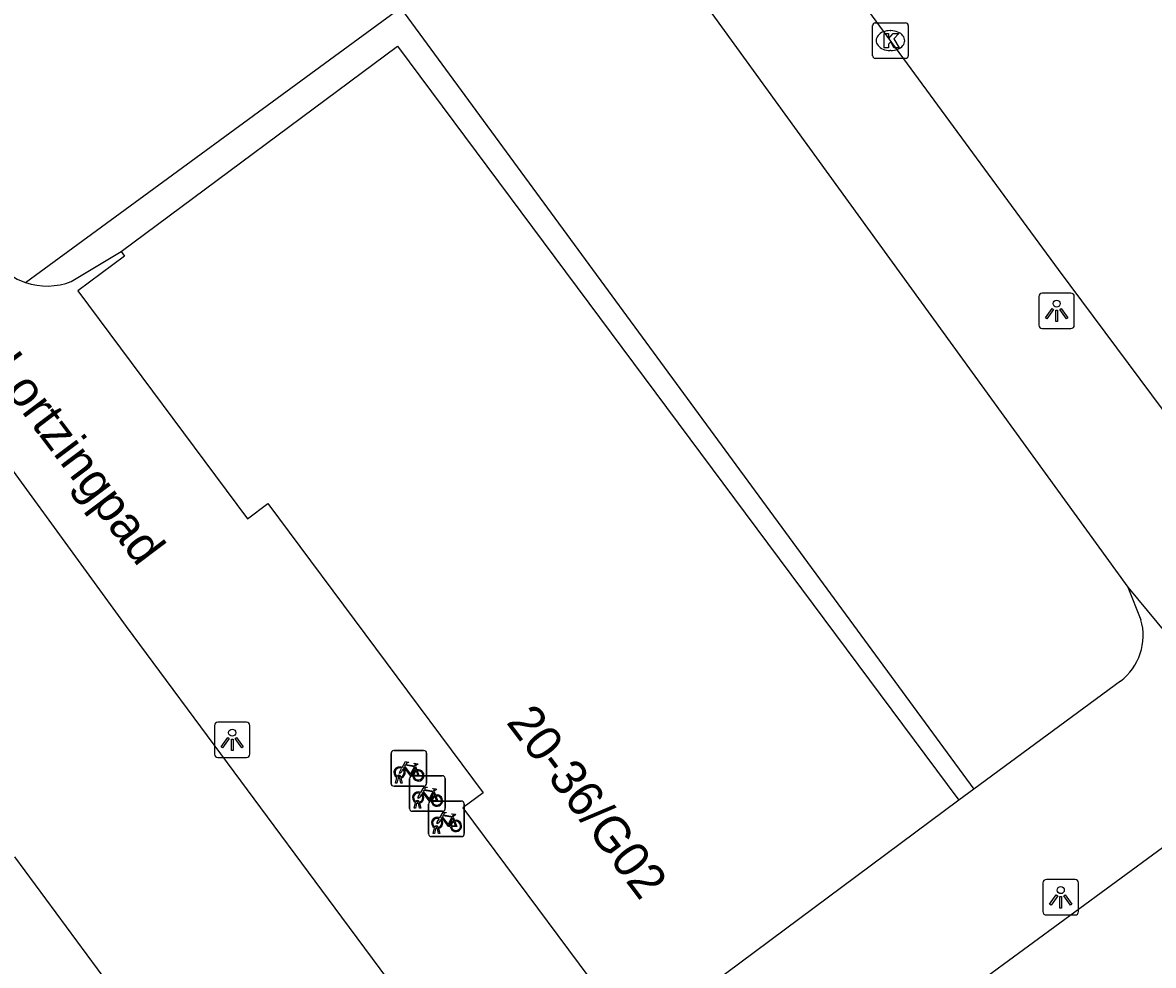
# Model space of a CAD drawing. Extents: x 159040 to 160094, y 381214 to 382518.
# Drawn here: x 159801.86 to 159833.65, y 382180.59 to 382207.1 of the extents above; entities that cross this region are included whole.
import ezdxf

# ---------------------------------------------------------------- set-up
doc = ezdxf.new("R2010")
doc.units = 0
for name, color, linetype in [('IMGEO_Fietsenrek', 7, 'Continuous'), ('IMGEO_Kolk', 7, 'Continuous'), ('IMGEO_Lichtpunt', 7, 'Continuous'), ('IMGEO_Openbare_ruimte_label', 7, 'Continuous'), ('IMGEO_Pand', 7, 'Continuous'), ('IMGEO_Pand_nummerreeks', 7, 'Continuous'), ('IMGEO_Rijbaan_lokaal_gesloten', 7, 'Continuous'), ('IMGEO_Rijbaan_lokaal_open', 7, 'Continuous'), ('IMGEO_Voetpad_open', 7, 'Continuous')]:
    doc.layers.add(name, color=color, linetype=linetype)

msp = doc.modelspace()

# ---------------------------------------------------------------- linework, layer by layer
at = {"layer": 'IMGEO_Fietsenrek'}
for p, q in [((159812.293, 382186.63), (159813.134, 382186.63)), ((159813.134, 382186.63), (159812.293, 382186.63)), ((159812.218, 382185.705), (159812.218, 382186.546)), ((159812.218, 382186.546), (159812.218, 382185.705)), ((159813.218, 382186.555), (159813.218, 382185.714)), ((159813.218, 382185.714), (159813.218, 382186.555)), ((159812.905, 382186.179), (159812.941, 382186.084)), ((159813.143, 382185.63), (159812.302, 382185.63)), ((159812.302, 382185.63), (159813.143, 382185.63)), ((159812.345, 382185.714), (159812.384, 382185.874)), ((159812.379, 382185.714), (159812.345, 382185.714)), ((159812.414, 382185.862), (159812.379, 382185.714)), ((159812.456, 382185.886), (159812.455, 382185.89)), ((159812.497, 382185.714), (159812.463, 382185.856)), ((159812.487, 382185.897), (159812.488, 382185.89)), ((159812.495, 382185.86), (159812.53, 382185.714)), ((159812.53, 382185.714), (159812.497, 382185.714)), ((159812.741, 382184.997), (159812.741, 382185.838)), ((159812.741, 382185.838), (159812.741, 382184.997)), ((159812.816, 382185.922), (159813.657, 382185.922)), ((159813.657, 382185.922), (159812.816, 382185.922)), ((159813.741, 382185.847), (159813.741, 382185.006)), ((159813.741, 382185.006), (159813.741, 382185.847)), ((159813.428, 382185.471), (159813.464, 382185.376)), ((159812.868, 382185.006), (159812.907, 382185.166)), ((159812.902, 382185.006), (159812.868, 382185.006)), ((159812.937, 382185.154), (159812.902, 382185.006)), ((159812.979, 382185.178), (159812.978, 382185.182)), ((159813.02, 382185.006), (159812.986, 382185.148)), ((159813.01, 382185.189), (159813.011, 382185.182)), ((159813.018, 382185.152), (159813.053, 382185.006)), ((159813.053, 382185.006), (159813.02, 382185.006)), ((159813.275, 382184.285), (159813.275, 382185.126)), ((159813.275, 382185.126), (159813.275, 382184.285)), ((159813.35, 382185.21), (159814.191, 382185.21)), ((159814.191, 382185.21), (159813.35, 382185.21)), ((159814.275, 382185.135), (159814.275, 382184.294)), ((159814.275, 382184.294), (159814.275, 382185.135)), ((159813.666, 382184.922), (159812.825, 382184.922)), ((159812.825, 382184.922), (159813.666, 382184.922)), ((159813.962, 382184.759), (159813.998, 382184.664)), ((159813.402, 382184.294), (159813.441, 382184.454)), ((159813.471, 382184.442), (159813.436, 382184.294)), ((159813.513, 382184.466), (159813.512, 382184.47)), ((159813.554, 382184.294), (159813.52, 382184.436)), ((159813.544, 382184.477), (159813.545, 382184.47)), ((159813.552, 382184.44), (159813.587, 382184.294)), ((159814.2, 382184.21), (159813.359, 382184.21)), ((159813.359, 382184.21), (159814.2, 382184.21)), ((159813.436, 382184.294), (159813.402, 382184.294)), ((159813.587, 382184.294), (159813.554, 382184.294))]:
    msp.add_line(p, q, dxfattribs=at)
for points in [[(159812.531, 382186.156), (159812.626, 382186.32), (159812.712, 382186.306), (159812.714, 382186.297), (159812.658, 382186.286), (159812.631, 382186.241), (159812.887, 382186.2)], [(159812.887, 382186.2), (159812.912, 382186.249), (159812.906, 382186.253), (159812.883, 382186.257), (159812.871, 382186.264), (159812.87, 382186.267), (159812.872, 382186.272), (159812.967, 382186.257), (159812.969, 382186.247), (159812.959, 382186.234), (159812.947, 382186.228), (159812.933, 382186.234), (159812.905, 382186.179)], [(159812.552, 382186.104), (159812.5, 382186.014), (159812.46, 382185.989), (159812.461, 382186.036), (159812.516, 382186.13)], [(159812.827, 382185.912), (159812.777, 382185.912), (159812.586, 382186.163), (159812.567, 382186.131)], [(159812.874, 382186.175), (159812.617, 382186.216), (159812.6, 382186.187), (159812.767, 382185.967), (159812.874, 382186.175)], [(159812.922, 382186.077), (159812.892, 382186.154), (159812.783, 382185.936), (159812.826, 382185.936)], [(159812.856, 382185.936), (159812.976, 382185.935), (159812.932, 382186.049)], [(159812.952, 382186.056), (159813.007, 382185.911), (159812.857, 382185.911)], [(159813.075, 382185.396), (159813.023, 382185.306), (159812.983, 382185.281), (159812.984, 382185.328), (159813.039, 382185.422)], [(159813.054, 382185.448), (159813.149, 382185.612), (159813.235, 382185.598), (159813.237, 382185.589), (159813.181, 382185.578), (159813.154, 382185.533), (159813.41, 382185.492)], [(159813.35, 382185.204), (159813.3, 382185.204), (159813.109, 382185.455), (159813.09, 382185.423)], [(159813.397, 382185.467), (159813.14, 382185.508), (159813.123, 382185.479), (159813.29, 382185.259), (159813.397, 382185.467)], [(159813.445, 382185.369), (159813.415, 382185.446), (159813.306, 382185.228), (159813.349, 382185.228)], [(159813.379, 382185.228), (159813.499, 382185.227), (159813.455, 382185.341)], [(159813.475, 382185.348), (159813.53, 382185.203), (159813.38, 382185.203)], [(159813.41, 382185.492), (159813.435, 382185.541), (159813.429, 382185.545), (159813.406, 382185.549), (159813.394, 382185.556), (159813.393, 382185.559), (159813.395, 382185.564), (159813.49, 382185.549), (159813.492, 382185.539), (159813.482, 382185.526), (159813.47, 382185.52), (159813.456, 382185.526), (159813.428, 382185.471)], [(159813.609, 382184.684), (159813.557, 382184.594), (159813.517, 382184.569), (159813.518, 382184.616), (159813.573, 382184.71)], [(159813.588, 382184.736), (159813.683, 382184.9), (159813.769, 382184.886), (159813.771, 382184.877), (159813.715, 382184.866), (159813.688, 382184.821), (159813.944, 382184.78)], [(159813.884, 382184.492), (159813.834, 382184.492), (159813.643, 382184.743), (159813.624, 382184.711)], [(159813.931, 382184.755), (159813.674, 382184.796), (159813.657, 382184.767), (159813.824, 382184.547), (159813.931, 382184.755)], [(159813.979, 382184.657), (159813.949, 382184.734), (159813.84, 382184.516), (159813.883, 382184.516)], [(159813.944, 382184.78), (159813.969, 382184.829), (159813.963, 382184.833), (159813.94, 382184.837), (159813.928, 382184.844), (159813.927, 382184.847), (159813.929, 382184.852), (159814.024, 382184.837), (159814.026, 382184.827), (159814.016, 382184.814), (159814.004, 382184.808), (159813.99, 382184.814), (159813.962, 382184.759)], [(159813.913, 382184.516), (159814.033, 382184.515), (159813.989, 382184.629)], [(159814.009, 382184.636), (159814.064, 382184.491), (159813.914, 382184.491)]]:
    msp.add_lwpolyline(points, dxfattribs=at)
for centre, radius, start, end in [((159812.296, 382186.552), 0.0779, 92.4484, 184.2845), ((159812.296, 382186.552), 0.0779, 92.4484, 184.2845), ((159813.14, 382186.552), 0.0779, 2.4484, 94.2845), ((159813.14, 382186.552), 0.0779, 2.4484, 94.2845), ((159812.458, 382186.015), 0.159, 62.6766, 242.1369), ((159812.458, 382186.015), 0.129, 63.3192, 238.903), ((159812.438, 382185.886), 0.0499, 12.8025, 158.6934), ((159812.458, 382186.015), 0.129, 283.6043, 43.4302), ((159812.458, 382186.015), 0.159, 283.5766, 46.6042), ((159812.985, 382185.931), 0.159, 113.3408, 178.3217), ((159812.985, 382185.931), 0.159, 187.0065, 105.7708), ((159812.985, 382185.931), 0.129, 113.923, 177.9556), ((159812.985, 382185.931), 0.129, 188.6715, 104.5883), ((159812.296, 382185.708), 0.0779, 182.4484, 274.2845), ((159812.296, 382185.708), 0.0779, 182.4484, 274.2845), ((159812.458, 382186.015), 0.159, 253.9967, 271.7867), ((159812.438, 382185.886), 0.0174, 12.8025, 163.4502), ((159812.458, 382186.015), 0.129, 253.415, 269.0204), ((159812.819, 382185.844), 0.0779, 92.4484, 184.2845), ((159812.819, 382185.844), 0.0779, 92.4484, 184.2845), ((159813.14, 382185.708), 0.0779, 272.4484, 4.2845), ((159813.14, 382185.708), 0.0779, 272.4484, 4.2845), ((159813.663, 382185.844), 0.0779, 2.4484, 94.2845), ((159813.663, 382185.844), 0.0779, 2.4484, 94.2845), ((159812.981, 382185.307), 0.159, 62.6766, 242.1369), ((159812.981, 382185.307), 0.129, 63.3192, 238.903), ((159812.981, 382185.307), 0.129, 283.6043, 43.4302), ((159812.981, 382185.307), 0.159, 283.5766, 46.6042), ((159813.508, 382185.223), 0.159, 113.3408, 178.3217), ((159813.508, 382185.223), 0.159, 187.0065, 105.7708), ((159813.508, 382185.223), 0.129, 113.923, 177.9556), ((159813.508, 382185.223), 0.129, 188.6715, 104.5883), ((159812.819, 382185), 0.0779, 182.4484, 274.2845), ((159812.819, 382185), 0.0779, 182.4484, 274.2845), ((159812.961, 382185.178), 0.0499, 12.8025, 158.6934), ((159812.981, 382185.307), 0.159, 253.9967, 271.7867), ((159812.961, 382185.178), 0.0174, 12.8025, 163.4502), ((159812.981, 382185.307), 0.129, 253.415, 269.0204), ((159813.353, 382185.132), 0.0779, 92.4484, 184.2845), ((159813.353, 382185.132), 0.0779, 92.4484, 184.2845), ((159813.663, 382185), 0.0779, 272.4484, 4.2845), ((159813.663, 382185), 0.0779, 272.4484, 4.2845), ((159814.197, 382185.132), 0.0779, 2.4484, 94.2845), ((159814.197, 382185.132), 0.0779, 2.4484, 94.2845), ((159813.515, 382184.595), 0.159, 62.6766, 242.1369), ((159813.515, 382184.595), 0.129, 63.3192, 238.903), ((159813.515, 382184.595), 0.129, 283.6043, 43.4302), ((159813.515, 382184.595), 0.159, 283.5766, 46.6042), ((159814.042, 382184.511), 0.159, 187.0065, 105.7708), ((159813.495, 382184.466), 0.0499, 12.8025, 158.6934), ((159813.515, 382184.595), 0.159, 253.9967, 271.7867), ((159813.495, 382184.466), 0.0174, 12.8025, 163.4502), ((159813.515, 382184.595), 0.129, 253.415, 269.0204), ((159814.042, 382184.511), 0.159, 113.3408, 178.3217), ((159814.042, 382184.511), 0.129, 113.923, 177.9556), ((159814.042, 382184.511), 0.129, 188.6715, 104.5883), ((159813.353, 382184.288), 0.0779, 182.4484, 274.2845), ((159813.353, 382184.288), 0.0779, 182.4484, 274.2845), ((159814.197, 382184.288), 0.0779, 272.4484, 4.2845), ((159814.197, 382184.288), 0.0779, 272.4484, 4.2845)]:
    msp.add_arc(centre, radius, start, end, dxfattribs=at)
at = {"layer": 'IMGEO_Kolk'}
for p, q in [((159825.755, 382206.17), (159825.755, 382207.022)), ((159825.83, 382207.096), (159826.682, 382207.096)), ((159826.756, 382207.022), (159826.756, 382206.17)), ((159826.243, 382206.876), (159826.268, 382206.876)), ((159826.266, 382206.316), (159826.241, 382206.316)), ((159826.682, 382206.096), (159825.83, 382206.096))]:
    msp.add_line(p, q, dxfattribs=at)
for points in [[(159825.755, 382206.17), (159825.755, 382207.022)], [(159825.83, 382207.096), (159826.682, 382207.096)], [(159826.756, 382207.022), (159826.756, 382206.17)], [(159826.076, 382206.796), (159826.199, 382206.796), (159826.199, 382206.645), (159826.329, 382206.796), (159826.493, 382206.796), (159826.347, 382206.645), (159826.5, 382206.396), (159826.348, 382206.396), (159826.263, 382206.56), (159826.199, 382206.493), (159826.199, 382206.396), (159826.076, 382206.396), (159826.076, 382206.796)], [(159826.682, 382206.096), (159825.83, 382206.096)]]:
    msp.add_lwpolyline(points, dxfattribs=at)
for centre, start, end in [((159825.832, 382207.02), 91.552, 178.448), ((159825.832, 382207.02), 91.552, 178.448), ((159826.68, 382207.02), 1.552, 88.448), ((159826.68, 382207.02), 1.552, 88.448), ((159825.832, 382206.172), 181.552, 268.448), ((159825.832, 382206.172), 181.552, 268.448), ((159826.68, 382206.172), 271.552, 358.448), ((159826.68, 382206.172), 271.552, 358.448)]:
    msp.add_arc(centre, 0.0765, start, end, dxfattribs=at)
for centre, major_axis, ratio, start_param, end_param in [((159826.242, 382206.596), (-0.387, 0.002), 0.722429, 4.712389, 7.853982), ((159826.267, 382206.596), (-0.39, 0.002), 0.717154, 1.570796, 4.712389)]:
    msp.add_ellipse(centre, major_axis=major_axis, ratio=ratio, start_param=start_param, end_param=end_param, dxfattribs=at)
at = {"layer": 'IMGEO_Lichtpunt'}
for p, q in [((159830.427, 382199.401), (159830.427, 382198.594)), ((159830.427, 382199.401), (159830.427, 382198.594)), ((159831.329, 382199.496), (159830.521, 382199.496)), ((159831.329, 382199.496), (159830.521, 382199.496)), ((159831.423, 382198.594), (159831.423, 382199.401)), ((159831.423, 382198.594), (159831.423, 382199.401)), ((159830.521, 382198.5), (159831.329, 382198.5)), ((159830.521, 382198.5), (159831.329, 382198.5)), ((159807.254, 382187.335), (159807.254, 382186.528)), ((159807.254, 382187.335), (159807.254, 382186.528)), ((159808.156, 382187.43), (159807.348, 382187.43)), ((159808.156, 382187.43), (159807.348, 382187.43)), ((159808.25, 382186.528), (159808.25, 382187.335)), ((159808.25, 382186.528), (159808.25, 382187.335)), ((159807.348, 382186.434), (159808.156, 382186.434)), ((159807.348, 382186.434), (159808.156, 382186.434)), ((159830.543, 382182.907), (159830.543, 382182.1)), ((159830.543, 382182.907), (159830.543, 382182.1)), ((159831.445, 382183.002), (159830.637, 382183.002)), ((159831.445, 382183.002), (159830.637, 382183.002)), ((159831.539, 382182.1), (159831.539, 382182.907)), ((159831.539, 382182.1), (159831.539, 382182.907)), ((159830.637, 382182.006), (159831.445, 382182.006)), ((159830.637, 382182.006), (159831.445, 382182.006))]:
    msp.add_line(p, q, dxfattribs=at)
for points in [[(159830.801, 382199.065), (159830.84, 382199.037), (159830.652, 382198.775), (159830.614, 382198.802), (159830.801, 382199.065)], [(159830.903, 382199.017), (159830.95, 382199.017), (159830.95, 382198.695), (159830.903, 382198.695), (159830.903, 382199.017)], [(159831.013, 382199.037), (159831.051, 382199.064), (159831.238, 382198.802), (159831.199, 382198.774), (159831.013, 382199.037)], [(159807.628, 382186.999), (159807.667, 382186.971), (159807.479, 382186.709), (159807.441, 382186.736), (159807.628, 382186.999)], [(159807.73, 382186.951), (159807.777, 382186.951), (159807.777, 382186.629), (159807.73, 382186.629), (159807.73, 382186.951)], [(159807.84, 382186.971), (159807.878, 382186.998), (159808.065, 382186.736), (159808.026, 382186.708), (159807.84, 382186.971)], [(159830.917, 382182.571), (159830.956, 382182.543), (159830.768, 382182.281), (159830.73, 382182.308), (159830.917, 382182.571)], [(159831.019, 382182.523), (159831.066, 382182.523), (159831.066, 382182.201), (159831.019, 382182.201), (159831.019, 382182.523)], [(159831.129, 382182.543), (159831.167, 382182.57), (159831.354, 382182.308), (159831.315, 382182.28), (159831.129, 382182.543)]]:
    msp.add_lwpolyline(points, dxfattribs=at)
for centre in [(159830.926, 382199.199), (159807.753, 382187.133), (159831.042, 382182.705)]:
    msp.add_circle(centre, 0.0994, dxfattribs=at)
for centre, start, end in [((159830.521, 382199.401), 90, 180), ((159830.521, 382199.401), 90, 180), ((159831.329, 382199.401), 0, 90), ((159831.329, 382199.401), 0, 90), ((159830.521, 382198.594), 180, 270), ((159830.521, 382198.594), 180, 270), ((159831.329, 382198.594), 270, 0), ((159831.329, 382198.594), 270, 360), ((159807.348, 382187.335), 90, 180), ((159807.348, 382187.335), 90, 180), ((159808.156, 382187.335), 0, 90), ((159808.156, 382187.335), 0, 90), ((159807.348, 382186.528), 180, 270), ((159807.348, 382186.528), 180, 270), ((159808.156, 382186.528), 270, 0), ((159808.156, 382186.528), 270, 360), ((159830.637, 382182.907), 90, 180), ((159830.637, 382182.907), 90, 180), ((159831.445, 382182.907), 0, 90), ((159831.445, 382182.907), 0, 90), ((159830.637, 382182.1), 180, 270), ((159830.637, 382182.1), 180, 270), ((159831.445, 382182.1), 270, 0), ((159831.445, 382182.1), 270, 360)]:
    msp.add_arc(centre, 0.0946, start, end, dxfattribs=at)
at = {"layer": 'IMGEO_Pand'}
for points in [[(159804.632, 382200.662), (159812.401, 382206.443), (159828.174, 382185.233)], [(159804.632, 382200.662), (159804.726, 382200.533), (159803.415, 382199.557), (159808.184, 382193.147), (159808.759, 382193.574), (159814.808, 382185.445), (159814.232, 382185.017), (159819.001, 382178.606)], [(159828.174, 382185.233), (159820.406, 382179.453), (159820.311, 382179.581), (159819.001, 382178.606)]]:
    msp.add_lwpolyline(points, dxfattribs=at)
at = {"layer": 'IMGEO_Rijbaan_lokaal_gesloten'}
msp.add_lwpolyline([(159836.583, 382192.633), (159830.978, 382200.161), (159806.311, 382233.789)], dxfattribs=at)
at = {"layer": 'IMGEO_Rijbaan_lokaal_open'}
for points in [[(159815.303, 382175.914), (159810.838, 382181.944), (159804.784, 382190.119), (159799.947, 382196.758), (159797.938, 382199.469)], [(159810.191, 382167.32), (159810.52, 382166.864), (159813.184, 382168.78), (159813.687, 382169.141), (159818.275, 382172.431), (159835.201, 382184.861)], [(159801.637, 382183.643), (159808.894, 382173.794)]]:
    msp.add_lwpolyline(points, dxfattribs=at)
at = {"layer": 'IMGEO_Voetpad_open'}
for points in [[(159804.973, 382229.806), (159832.924, 382191.229)], [(159801.942, 382199.793), (159812.482, 382207.521), (159828.596, 382185.544)], [(159803.231, 382199.821), (159804.632, 382200.662)], [(159832.924, 382191.229), (159834.014, 382189.911), (159836.51, 382186.311)], [(159832.924, 382191.229), (159833.295, 382190.31)], [(159832.717, 382188.579), (159828.596, 382185.544)], [(159828.596, 382185.544), (159828.174, 382185.233)]]:
    msp.add_lwpolyline(points, dxfattribs=at)
for centre, radius, start, end in [((159802.544, 382201.567), 1.873, 220.8269, 251.2432), ((159802.548, 382201.572), 1.879, 251.1827, 291.3061), ((159831.748, 382189.865), 1.61, 307.0161, 16.0544)]:
    msp.add_arc(centre, radius, start, end, dxfattribs=at)

# ---------------------------------------------------------------- texts
at = {"layer": 'IMGEO_Openbare_ruimte_label'}
msp.add_text('Lortzingpad', height=1, rotation=306.9501, dxfattribs=at).set_placement((159800.92, 382197.356))
at = {"layer": 'IMGEO_Pand_nummerreeks'}
msp.add_text('20-36/G02', height=1, rotation=307.0107, dxfattribs=at).set_placement((159815.436, 382187.423))

doc.saveas('drawing.dxf')
